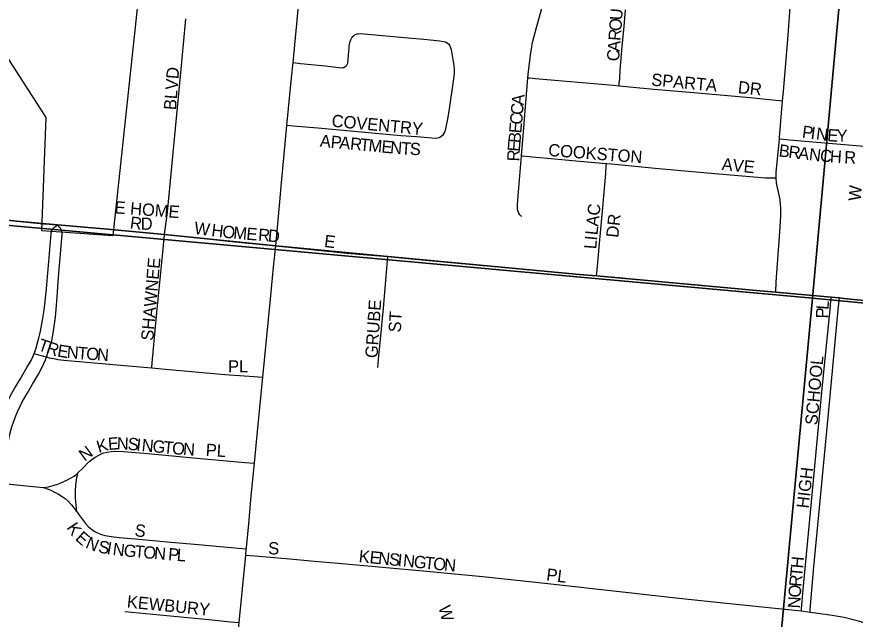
# Model space of a CAD drawing. Extents: x -209 to 4852, y 0 to 905.
# Drawn here: x 120.48 to 133.38, y 308.87 to 318.14 of the extents above; entities that cross this region are included whole.
import ezdxf

# ---------------------------------------------------------------- set-up
doc = ezdxf.new("R2010")
doc.units = 0
for name, color, linetype in [('GM_X_Airport_Location_Class_2', 7, 'Continuous'), ('GM_X_Airport_Location_Class_3', 7, 'Continuous'), ('GM_X_County_Road_Text', 7, 'Continuous'), ('GM_X_County_Subdivision_Text', 7, 'Continuous'), ('GM_X_Minor_Lake_Text', 7, 'Continuous'), ('GM_X_Minor_River', 7, 'Continuous'), ('GM_X_US_Location', 7, 'Continuous')]:
    doc.layers.add(name, color=color, linetype=linetype)

msp = doc.modelspace()

# ---------------------------------------------------------------- linework, layer by layer
at = {"layer": 'GM_X_Airport_Location_Class_2'}
for points in [[(128.348, 317.202), (128.356, 317.298), (128.386, 317.548), (128.407, 317.676), (128.415, 317.716), (128.424, 317.764), (128.478, 317.972), (128.695, 318.747), (128.868, 319.393), (129.045, 320.056), (129.125, 320.35)], [(129.751, 317.077), (129.753, 317.108), (129.759, 317.197), (129.767, 317.311), (129.798, 317.686), (129.826, 317.988), (129.849, 318.248)], [(132.266, 316.844), (132.278, 316.992), (132.351, 317.854), (132.384, 318.285)], [(122.759, 314.791), (122.802, 315.13), (123.005, 317.226), (123.05, 317.72), (123.087, 318.11)], [(124.734, 317.434), (124.847, 317.422), (125.235, 317.383), (125.481, 317.356), (125.502, 317.357), (125.517, 317.361), (125.538, 317.372), (125.555, 317.387), (125.567, 317.405), (125.575, 317.424), (125.592, 317.603), (125.596, 317.665), (125.605, 317.726), (125.615, 317.761), (125.623, 317.785), (125.637, 317.815), (125.655, 317.837), (125.667, 317.85), (125.68, 317.859), (125.692, 317.867), (125.704, 317.872), (125.721, 317.877), (125.736, 317.878), (125.765, 317.88), (125.826, 317.875), (126.561, 317.809), (126.746, 317.794), (126.99, 317.77), (127.051, 317.761), (127.081, 317.753), (127.107, 317.738), (127.131, 317.72), (127.148, 317.693), (127.165, 317.634), (127.189, 317.514), (127.206, 317.392), (127.211, 317.33), (127.211, 317.269), (127.2, 317.147), (127.134, 316.723), (127.11, 316.564), (127.087, 316.441), (127.072, 316.39), (127.062, 316.362), (127.049, 316.338), (127.031, 316.311), (127.009, 316.292), (126.982, 316.276), (126.959, 316.269), (126.932, 316.266), (126.814, 316.277), (126.633, 316.291), (126.394, 316.309), (125.116, 316.425), (124.736, 316.458), (124.64, 316.466)], [(128.248, 316.001), (128.291, 316.495), (128.348, 317.202)], [(128.348, 317.202), (128.372, 317.2), (128.459, 317.192), (129.665, 317.085), (129.751, 317.077)], [(129.751, 317.077), (130.283, 317.027), (130.9, 316.973), (131.766, 316.897), (132.111, 316.862), (132.266, 316.844)], [(132.216, 316.259), (132.219, 316.282), (132.266, 316.844)], [(132.167, 315.657), (132.169, 315.747), (132.191, 316), (132.216, 316.259)], [(132.216, 316.259), (132.372, 316.246), (133.034, 316.188), (133.581, 316.144)], [(128.25, 315.064), (128.224, 315.09), (128.207, 315.117), (128.197, 315.143), (128.189, 315.173), (128.185, 315.247), (128.196, 315.384), (128.217, 315.631), (128.248, 316.001)], [(128.248, 316.001), (128.27, 315.999), (128.411, 315.986), (128.648, 315.962), (129.14, 315.918), (129.555, 315.881)], [(129.405, 314.154), (129.417, 314.296), (129.441, 314.592), (129.499, 315.203), (129.544, 315.727), (129.553, 315.845), (129.555, 315.881)], [(129.555, 315.881), (129.631, 315.874), (130.307, 315.812), (131.104, 315.74), (132.003, 315.662), (132.151, 315.659), (132.167, 315.657)], [(132.159, 313.901), (132.169, 314.059), (132.221, 314.826), (132.236, 315.075), (132.238, 315.193), (132.232, 315.256), (132.226, 315.323), (132.193, 315.489), (132.181, 315.53), (132.171, 315.582), (132.167, 315.657)], [(120.475, 314.996), (120.538, 314.99), (120.894, 314.955)], [(120.751, 312.959), (120.775, 313.024), (120.81, 313.142), (120.824, 313.195), (120.849, 313.299), (120.86, 313.355), (120.882, 313.472), (120.901, 313.592), (120.916, 313.712), (120.942, 313.954), (120.952, 314.075), (120.957, 314.135), (120.961, 314.196), (120.966, 314.255), (120.975, 314.374), (121.011, 314.803), (121.012, 314.814), (121.017, 314.832), (121.025, 314.85), (121.033, 314.866), (121.047, 314.885), (121.071, 314.906), (121.113, 314.936)], [(120.943, 312.904), (120.988, 313.035), (121.021, 313.153), (121.046, 313.271), (121.078, 313.514), (121.101, 313.759), (121.127, 314.131), (121.181, 314.789), (121.181, 314.804), (121.176, 314.835), (121.167, 314.866), (121.157, 314.884), (121.147, 314.898), (121.113, 314.936)], [(121.946, 314.864), (121.991, 314.861), (122.317, 314.834), (122.57, 314.81), (122.759, 314.791)], [(122.561, 312.735), (122.569, 312.816), (122.641, 313.589), (122.731, 314.514), (122.759, 314.791)], [(122.759, 314.791), (123.244, 314.741), (123.736, 314.688), (124.467, 314.613)], [(124.467, 314.613), (125.561, 314.504), (125.688, 314.493), (125.996, 314.468), (126.195, 314.449)], [(126.037, 312.742), (126.049, 312.864), (126.084, 313.23), (126.126, 313.654), (126.179, 314.267), (126.195, 314.449)], [(126.195, 314.449), (126.551, 314.416), (127.106, 314.365), (127.661, 314.313), (128.647, 314.224), (129.14, 314.175), (129.405, 314.154)], [(129.405, 314.154), (129.757, 314.125), (130.249, 314.078), (131.359, 313.977), (131.976, 313.915), (132.159, 313.901)], [(132.159, 313.901), (132.346, 313.886), (132.654, 313.858), (133.014, 313.824)], [(132.551, 308.996), (132.554, 309.029), (132.584, 309.325), (132.707, 310.62), (132.799, 311.607), (132.88, 312.47), (132.996, 313.637), (133.014, 313.824)], [(132.687, 308.977), (132.69, 309.015), (132.699, 309.135), (132.747, 309.672), (132.861, 310.847), (132.978, 312.084), (133.122, 313.629), (133.139, 313.812)], [(133.014, 313.824), (133.139, 313.812)], [(133.139, 313.812), (133.205, 313.806), (134.66, 313.659)], [(120.097, 310.975), (120.115, 311.193), (120.147, 311.498), (120.172, 311.675), (120.196, 311.793), (120.247, 311.97), (120.312, 312.145), (120.388, 312.313), (120.448, 312.421), (120.545, 312.58), (120.578, 312.636), (120.641, 312.743), (120.704, 312.851), (120.73, 312.905), (120.751, 312.959)], [(120.751, 312.959), (120.819, 312.939), (120.896, 312.916), (120.943, 312.904)], [(120.289, 310.957), (120.312, 311.2), (120.321, 311.323), (120.342, 311.51), (120.374, 311.694), (120.405, 311.814), (120.443, 311.933), (120.488, 312.051), (120.539, 312.159), (120.566, 312.211), (120.594, 312.257), (120.643, 312.341), (120.728, 312.487), (120.786, 312.586), (120.817, 312.641), (120.877, 312.748), (120.926, 312.861), (120.943, 312.904)], [(120.943, 312.904), (120.984, 312.893), (121.052, 312.878), (121.117, 312.866), (121.208, 312.855), (122.26, 312.76), (122.561, 312.735)], [(122.561, 312.735), (122.717, 312.722), (123.684, 312.634), (124.057, 312.607), (124.268, 312.591)], [(121.424, 311.12), (121.498, 311.194), (121.587, 311.284), (121.638, 311.325), (121.692, 311.363), (121.756, 311.398), (121.797, 311.416), (121.809, 311.421), (121.825, 311.427), (121.871, 311.439), (121.937, 311.451), (122.001, 311.455), (122.128, 311.451), (122.251, 311.441), (122.313, 311.436), (122.499, 311.42), (122.986, 311.37), (123.198, 311.351), (123.652, 311.31), (123.995, 311.28), (124.139, 311.267)], [(120.897, 310.893), (120.973, 310.905), (121.046, 310.926), (121.073, 310.934), (121.098, 310.943), (121.151, 310.964), (121.264, 311.011), (121.313, 311.037), (121.366, 311.071), (121.403, 311.102), (121.416, 311.112), (121.424, 311.12)], [(121.411, 310.516), (121.408, 310.532), (121.405, 310.548), (121.402, 310.563), (121.401, 310.575), (121.396, 310.626), (121.39, 310.732), (121.387, 310.778), (121.389, 310.839), (121.395, 310.932), (121.405, 311.013), (121.409, 311.042), (121.418, 311.09), (121.424, 311.12)], [(120.289, 310.957), (120.43, 310.941), (120.532, 310.931), (120.839, 310.899), (120.885, 310.894), (120.897, 310.893)], [(120.897, 310.893), (120.966, 310.869), (121.016, 310.849), (121.067, 310.825), (121.127, 310.794), (121.182, 310.758), (121.229, 310.725), (121.277, 310.683), (121.326, 310.63), (121.363, 310.581), (121.38, 310.557), (121.397, 310.533), (121.411, 310.516)], [(121.411, 310.516), (121.435, 310.485), (121.541, 310.341), (121.584, 310.296), (121.636, 310.253), (121.677, 310.223), (121.724, 310.197), (121.77, 310.179), (121.838, 310.158), (121.94, 310.139), (122.061, 310.126), (122.308, 310.104), (122.854, 310.053), (123.278, 310.016), (123.61, 309.987), (123.841, 309.967), (124.015, 309.951)], [(124.006, 309.856), (124.144, 309.844), (124.628, 309.8), (125.062, 309.761), (125.429, 309.729), (126.79, 309.605), (127.22, 309.566), (127.652, 309.526), (128.083, 309.479), (128.7, 309.412), (129.801, 309.288), (130.621, 309.197), (131.349, 309.122), (132.551, 308.996)], [(132.687, 308.977), (132.77, 308.966), (133.027, 308.929), (133.211, 308.898), (133.393, 308.855), (133.69, 308.765), (133.926, 308.693), (134.045, 308.665), (134.165, 308.646), (134.287, 308.637), (134.471, 308.638), (135.273, 308.684), (135.395, 308.7), (135.454, 308.714), (135.511, 308.732), (135.565, 308.757), (135.615, 308.788), (135.66, 308.826), (135.7, 308.87), (135.735, 308.918), (135.786, 309.005), (135.835, 309.115)], [(122.146, 308.988), (123.44, 308.866), (123.774, 308.83), (123.906, 308.816)], [(132.551, 308.996), (132.687, 308.977)]]:
    msp.add_lwpolyline(points, dxfattribs=at)
at = {"layer": 'GM_X_County_Road_Text'}
for points in [[(120.894, 314.955), (120.917, 314.952), (121.113, 314.936)], [(121.113, 314.936), (121.232, 314.926), (121.522, 314.903), (121.885, 314.869), (121.946, 314.864)]]:
    msp.add_lwpolyline(points, dxfattribs=at)
at = {"layer": 'GM_X_County_Subdivision_Text'}
for points in [[(124.53, 315.291), (124.552, 315.53), (124.597, 316.026), (124.64, 316.466), (124.712, 317.202), (124.734, 317.434), (124.854, 318.689), (124.885, 319.001)], [(123.279, 302.424), (123.397, 303.605), (123.527, 304.9), (123.545, 305.081), (123.556, 305.189), (123.636, 305.998), (123.662, 306.255), (123.668, 306.32), (123.78, 307.493), (123.818, 307.894), (123.881, 308.553), (123.906, 308.816), (124.006, 309.856), (124.015, 309.951), (124.016, 309.964), (124.055, 310.335), (124.091, 310.768), (124.139, 311.267), (124.187, 311.757), (124.268, 312.591), (124.385, 313.796), (124.433, 314.286), (124.467, 314.613), (124.53, 315.291)]]:
    msp.add_lwpolyline(points, dxfattribs=at)
at = {"layer": 'GM_X_Minor_Lake_Text'}
for points in [[(107.26, 316.253), (112.784, 315.555), (118.204, 315.162), (120.001, 315.047), (120.183, 315.027), (120.538, 314.99), (121.113, 314.936), (121.232, 314.927), (121.522, 314.903), (121.885, 314.869), (121.99, 314.861), (122.759, 314.791), (124.467, 314.613), (126.195, 314.449), (129.14, 314.175), (129.405, 314.154), (131.976, 313.915), (132.159, 313.901), (133.014, 313.824), (133.139, 313.812), (133.205, 313.806), (134.66, 313.659)], [(134.66, 313.659), (133.205, 313.806), (133.139, 313.812), (133.014, 313.824), (132.159, 313.901), (131.976, 313.915), (129.405, 314.154), (129.14, 314.175), (126.195, 314.449), (124.467, 314.613), (122.759, 314.791), (121.99, 314.861), (121.885, 314.869), (121.522, 314.903), (121.232, 314.927), (121.113, 314.936), (120.538, 314.99), (120.183, 315.027), (120.001, 315.047), (118.204, 315.162), (112.784, 315.555), (107.26, 316.253)]]:
    msp.add_lwpolyline(points, dxfattribs=at)
at = {"layer": 'GM_X_Minor_River'}
for points in [[(114.544, 335.599), (134.543, 333.757), (132.725, 313.81), (112.672, 315.623)], [(134.543, 333.757), (154.664, 331.913), (152.852, 311.89), (132.725, 313.81)], [(112.672, 315.623), (132.725, 313.81), (130.833, 293.553), (110.863, 295.32)], [(132.725, 313.81), (152.852, 311.89), (153.275, 311.838), (151.499, 291.694), (130.833, 293.553)]]:
    msp.add_lwpolyline(points, close=True, dxfattribs=at)
at = {"layer": 'GM_X_US_Location'}
msp.add_lwpolyline([(120.935, 316.587), (119.254, 319.204), (118.009, 319.294), (118.413, 322.511), (119.122, 323.436), (120.201, 323.392), (120.381, 324.242), (125.327, 323.858), (125.063, 321.073), (125.225, 321.059), (125.044, 318.972), (122.435, 319.186), (121.962, 314.769), (120.871, 314.844)], close=True, dxfattribs=at)

# ---------------------------------------------------------------- texts
at = {"layer": 'GM_X_Airport_Location_Class_3'}
for s, height, rotation, p in [('U', 0.189, 85.8265, (129.796, 318.08)), ('O', 0.189, 85.7991, (129.784, 317.914)), ('R', 0.189, 85.8185, (129.773, 317.765)), ('A', 0.189, 85.7991, (129.76, 317.598)), ('C', 0.189, 85.8192, (129.749, 317.449)), ('BLVD', 0.1894, 85.4883, (122.933, 316.699)), ('SPARTA', 0.1894, 354.61, (130.239, 317.082)), ('DR', 0.1894, 353.9832, (131.572, 316.965)), ('A', 0.189, 85.142, (128.282, 316.773)), ('C', 0.189, 85.1617, (128.269, 316.623)), ('COVENTRY', 0.1894, 354.74, (125.322, 316.448)), ('C', 0.189, 85.1628, (128.257, 316.474)), ('E', 0.189, 85.1592, (128.245, 316.341)), ('P', 0.189, 352.2176, (132.557, 316.281)), ('I', 0.189, 352.2792, (132.689, 316.263)), ('N', 0.189, 352.2378, (132.772, 316.252)), ('E', 0.189, 355.0667, (132.947, 316.228)), ('Y', 0.189, 359.5587, (133.095, 316.216)), ('A', 0.189, 354.5939, (125.141, 316.141)), ('P', 0.189, 354.583, (125.307, 316.125)), ('A', 0.189, 354.5982, (125.44, 316.112)), ('R', 0.189, 354.6018, (125.606, 316.097)), ('B', 0.189, 85.1617, (128.233, 316.191)), ('T', 0.189, 354.583, (125.755, 316.082)), ('M', 0.189, 354.622, (125.888, 316.07)), ('E', 0.189, 354.9097, (126.088, 316.051)), ('N', 0.189, 355.3756, (126.223, 316.039)), ('T', 0.189, 356.0393, (126.391, 316.025)), ('S', 0.189, 356.8217, (126.527, 316.016)), ('E', 0.189, 85.4882, (128.222, 316.059)), ('COOKSTON', 0.1894, 355.5439, (128.655, 315.998)), ('B', 0.189, 352.8659, (132.199, 315.992)), ('R', 0.189, 352.8758, (132.348, 315.973)), ('R', 0.189, 87.6434, (128.216, 315.911)), ('A', 0.189, 352.8777, (132.497, 315.954)), ('N', 0.189, 353.31, (132.664, 315.933)), ('C', 0.189, 354.7093, (132.834, 315.914)), ('H', 0.189, 356.0407, (132.988, 315.899)), ('R', 0.189, 357.8436, (133.211, 315.885)), ('AVE', 0.1894, 354.0969, (131.322, 315.782)), ('W', 0.189, 85.6026, (133.466, 315.299)), ('E HOME', 0.1894, 355.6862, (121.984, 315.115)), ('C', 0.189, 84.135, (129.448, 315.072)), ('R', 0.189, 352.4984, (122.217, 314.882)), ('D', 0.189, 359.5932, (122.391, 314.861)), ('W', 0.189, 352.9042, (123.206, 314.798)), ('A', 0.189, 84.1328, (129.431, 314.906)), ('DR', 0.1894, 83.9946, (129.737, 314.733)), ('H', 0.189, 352.8921, (123.471, 314.765)), ('O', 0.189, 353.785, (123.639, 314.744)), ('M', 0.189, 355.1899, (123.81, 314.726)), ('E', 0.189, 355.2533, (124.01, 314.709)), ('R', 0.189, 355.2343, (124.192, 314.694)), ('D', 0.189, 355.2291, (124.342, 314.681)), ('L', 0.189, 84.1426, (129.417, 314.773)), ('E', 0.189, 352.8783, (125.206, 314.598)), ('I', 0.189, 84.3938, (129.409, 314.691)), ('L', 0.189, 85.6516, (129.399, 314.559)), ('SHAWNEE', 0.1894, 84.9604, (122.583, 313.149)), ('GRUBE', 0.1894, 86.2657, (126.033, 312.882)), ('L', 0.189, 84.8847, (132.969, 313.625)), ('ST', 0.1894, 86.4262, (126.391, 313.278)), ('P', 0.189, 88.8253, (132.966, 313.495)), ('T', 0.189, 340.9691, (120.797, 313.013)), ('R', 0.189, 341.2753, (120.924, 312.969)), ('E', 0.189, 350.4704, (121.099, 312.913)), ('N', 0.189, 355.4324, (121.248, 312.889)), ('T', 0.189, 355.5188, (121.414, 312.875)), ('O', 0.189, 355.5141, (121.547, 312.865)), ('N', 0.189, 355.5141, (121.713, 312.852)), ('PL', 0.1894, 0, (123.735, 312.665)), ('SCHOOL', 0.1894, 84.9006, (132.8, 311.849)), ('K', 0.189, 16.7411, (121.745, 311.425)), ('E', 0.189, 4.5957, (121.894, 311.471)), ('N', 0.189, 357.9671, (122.021, 311.481)), ('S', 0.189, 354.9936, (122.185, 311.476)), ('I', 0.189, 354.3938, (122.317, 311.464)), ('N', 0.189, 354.417, (122.4, 311.456)), ('N', 0.189, 36.9223, (121.528, 311.29)), ('G', 0.189, 354.4177, (122.566, 311.44)), ('T', 0.189, 354.4172, (122.732, 311.424)), ('O', 0.189, 355.0372, (122.867, 311.41)), ('N', 0.189, 356.2548, (123.037, 311.396)), ('PL', 0.1894, 356.4254, (123.387, 311.382)), ('HIGH', 0.1894, 83.4837, (132.666, 310.567)), ('K', 0.189, 303.5627, (121.245, 310.278)), ('E', 0.189, 318.4859, (121.373, 310.098)), ('S', 0.189, 352.8783, (122.29, 310.148)), ('N', 0.189, 337.4623, (121.53, 309.974)), ('S', 0.189, 350.1365, (121.728, 309.897)), ('I', 0.189, 349.8046, (121.859, 309.874)), ('N', 0.189, 352.8025, (121.952, 309.858)), ('G', 0.189, 354.4515, (122.123, 309.836)), ('T', 0.189, 355.1258, (122.291, 309.82)), ('O', 0.189, 355.2289, (122.425, 309.809)), ('N', 0.189, 355.2407, (122.591, 309.795)), ('P', 0.189, 355.2137, (122.807, 309.777)), ('S', 0.189, 0, (124.352, 309.865)), ('L', 0.189, 355.2533, (122.94, 309.766)), ('K', 0.189, 354.2416, (125.739, 309.748)), ('E', 0.189, 354.2615, (125.905, 309.731)), ('N', 0.189, 354.2416, (126.037, 309.718)), ('S', 0.189, 354.2615, (126.203, 309.701)), ('I', 0.189, 354.2198, (126.336, 309.688)), ('N', 0.189, 354.2598, (126.419, 309.68)), ('G', 0.189, 354.2416, (126.585, 309.663)), ('T', 0.189, 354.2615, (126.75, 309.646)), ('O', 0.189, 354.2416, (126.883, 309.633)), ('N', 0.189, 355.0372, (127.052, 309.616)), ('H', 0.189, 84.4612, (132.58, 309.644)), ('PL', 0.1894, 352.88, (128.623, 309.465)), ('T', 0.189, 84.4716, (132.567, 309.511)), ('R', 0.189, 84.7704, (132.553, 309.362)), ('O', 0.189, 86.1728, (132.542, 309.197)), ('KEWBURY', 0.1894, 354.2894, (122.172, 309.048)), ('N', 0.189, 86.7632, (132.533, 309.031)), ('W', 0.189, 283.7671, (126.97, 309.055))]:
    msp.add_text(s, height=height, rotation=rotation, dxfattribs=at).set_placement(p)

doc.saveas('drawing.dxf')
